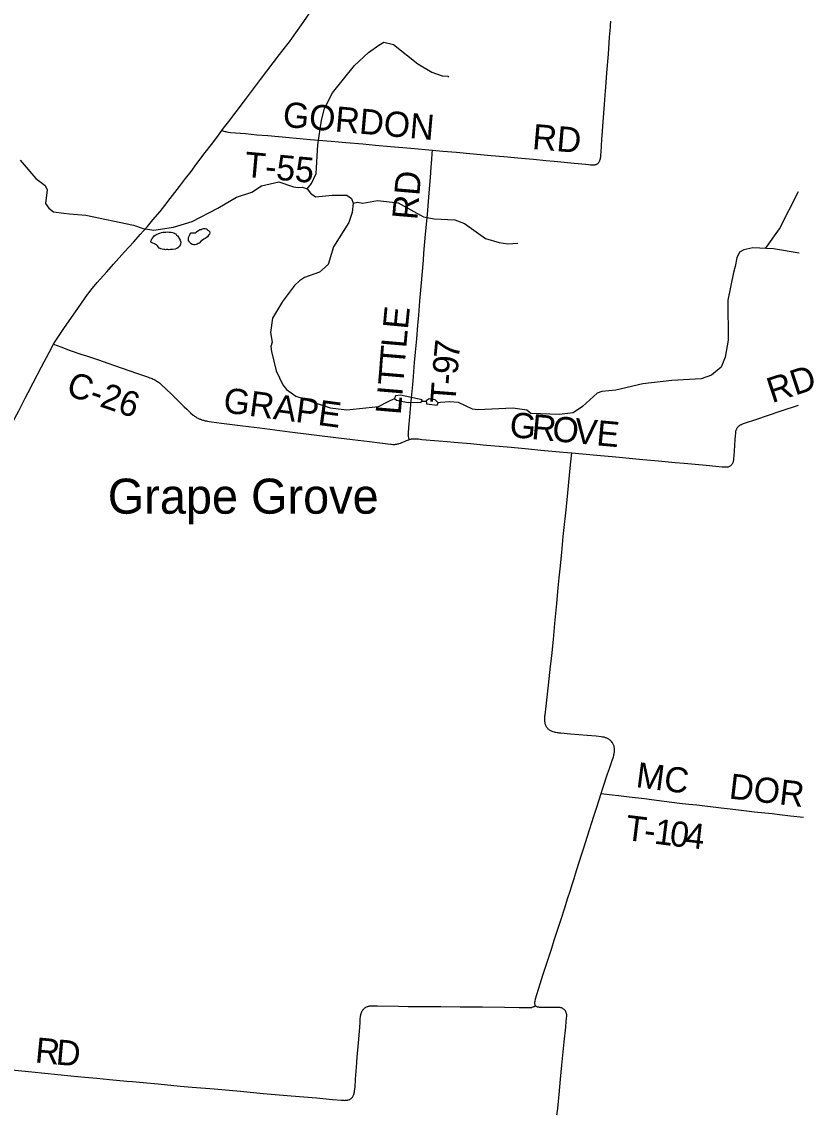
# Model space of a CAD drawing. Extents: x -49 to -8.2, y 9.4 to 23.5.
# Drawn here: x -11.348 to -10.474, y 13.902 to 15.133 of the extents above; entities that cross this region are included whole.
import ezdxf

# ---------------------------------------------------------------- set-up
doc = ezdxf.new("R2010")
doc.units = 0
for name, color, linetype in [('GM_X_County_Road', 7, 'Continuous'), ('GM_X_County_Road_Text', 7, 'Continuous'), ('GM_X_Minor_Lake', 7, 'Continuous'), ('GM_X_Minor_River', 7, 'Continuous'), ('GM_X_Township_Road', 7, 'Continuous'), ('GM_X_Township_Road_Text', 7, 'Continuous'), ('GM_X_Unincorporated_Text', 7, 'Continuous')]:
    doc.layers.add(name, color=color, linetype=linetype)

msp = doc.modelspace()

# ---------------------------------------------------------------- linework, layer by layer
at = {"layer": 'GM_X_County_Road'}
for points in [[(-11.1222, 15.0108), (-11.1202, 15.0134), (-11.1142, 15.0212), (-11.1059, 15.0321), (-11.0956, 15.0458), (-11.0855, 15.0592), (-11.0786, 15.0683), (-11.0571, 15.0965), (-11.0504, 15.1051), (-11.046, 15.111), (-11.0407, 15.1183), (-11.0307, 15.1325), (-11.0199, 15.1481)], [(-11.3117, 14.77), (-11.31, 14.773), (-11.3091, 14.7743), (-11.3084, 14.7755), (-11.3062, 14.7787), (-11.2994, 14.7887), (-11.2869, 14.8065), (-11.2802, 14.8162), (-11.2734, 14.8259), (-11.2716, 14.8285), (-11.2697, 14.8309), (-11.2628, 14.8394), (-11.2594, 14.8434), (-11.2519, 14.8517), (-11.2442, 14.8602), (-11.2317, 14.874), (-11.2213, 14.8856), (-11.2141, 14.8937), (-11.2061, 14.9028), (-11.1998, 14.9101), (-11.1918, 14.9196), (-11.1864, 14.9263), (-11.1803, 14.9342), (-11.1699, 14.9478), (-11.163, 14.9569), (-11.1569, 14.9647), (-11.1502, 14.9737), (-11.1408, 14.9861), (-11.1339, 14.9953), (-11.1279, 15.0032), (-11.1222, 15.0108)], [(-11.375, 14.6486), (-11.3704, 14.6576), (-11.3658, 14.6666), (-11.3576, 14.6824), (-11.351, 14.6951), (-11.3483, 14.7003), (-11.3437, 14.7091), (-11.3403, 14.7157), (-11.3347, 14.7265), (-11.3253, 14.7444), (-11.3168, 14.7606), (-11.3117, 14.77)], [(-11.3117, 14.77), (-11.3035, 14.7669), (-11.293, 14.7631), (-11.281, 14.7589), (-11.2748, 14.7569), (-11.2613, 14.7523), (-11.2507, 14.7487), (-11.2357, 14.7435), (-11.2172, 14.7371), (-11.2058, 14.7331), (-11.2032, 14.7322), (-11.2008, 14.7312), (-11.1997, 14.7308), (-11.1986, 14.7302), (-11.1975, 14.7297), (-11.1964, 14.7291), (-11.1953, 14.7284), (-11.1943, 14.7278), (-11.1935, 14.7272), (-11.1924, 14.7264), (-11.1906, 14.7248), (-11.1846, 14.7191), (-11.1794, 14.7141), (-11.169, 14.7039), (-11.1645, 14.6996), (-11.1618, 14.697), (-11.1574, 14.6927), (-11.1545, 14.6902), (-11.1538, 14.6896), (-11.153, 14.6891), (-11.1523, 14.6886), (-11.1515, 14.688), (-11.1507, 14.6875), (-11.1499, 14.6871), (-11.1491, 14.6867), (-11.1483, 14.6863), (-11.1476, 14.6859), (-11.147, 14.6857), (-11.1463, 14.6854), (-11.1456, 14.6851), (-11.1446, 14.6848), (-11.1436, 14.6845), (-11.143, 14.6843), (-11.142, 14.6841), (-11.1409, 14.6838), (-11.1393, 14.6835), (-11.1382, 14.6833), (-11.1364, 14.683), (-11.1339, 14.6826), (-11.1225, 14.6812), (-11.0987, 14.6781), (-11.0793, 14.6756), (-11.0454, 14.6713), (-11.0183, 14.6679), (-10.9909, 14.6646), (-10.9749, 14.6625), (-10.9556, 14.6602), (-10.9442, 14.6588), (-10.9323, 14.6573), (-10.9309, 14.6572), (-10.9296, 14.657), (-10.9285, 14.6571), (-10.9274, 14.6571), (-10.9264, 14.6572), (-10.9255, 14.6573), (-10.9249, 14.6574), (-10.9241, 14.6576), (-10.9231, 14.6578), (-10.9222, 14.6581), (-10.921, 14.6585), (-10.9193, 14.6591), (-10.9164, 14.6604), (-10.9142, 14.6614), (-10.9128, 14.6619), (-10.9116, 14.6624), (-10.9112, 14.6625)], [(-10.7277, 14.6475), (-10.6998, 14.6449), (-10.6782, 14.643), (-10.6596, 14.6412), (-10.6479, 14.6401), (-10.6303, 14.6384), (-10.6114, 14.6368), (-10.6012, 14.6359), (-10.5764, 14.6337), (-10.5584, 14.6319), (-10.5566, 14.6318), (-10.5553, 14.6317), (-10.5546, 14.6317), (-10.5537, 14.6317), (-10.5528, 14.6318), (-10.552, 14.6319), (-10.5513, 14.632), (-10.5506, 14.6323), (-10.5499, 14.6325), (-10.5494, 14.6328), (-10.5488, 14.6332), (-10.5483, 14.6336), (-10.5479, 14.6341), (-10.5474, 14.6346), (-10.547, 14.6351), (-10.5466, 14.6356), (-10.5464, 14.6361), (-10.5461, 14.6367), (-10.5459, 14.6372), (-10.5457, 14.6379), (-10.5456, 14.6386), (-10.5454, 14.6394), (-10.5452, 14.6414), (-10.545, 14.6439), (-10.5442, 14.6557), (-10.5436, 14.6625), (-10.5433, 14.6668), (-10.5431, 14.6699), (-10.543, 14.6706), (-10.5429, 14.6714), (-10.5428, 14.6721), (-10.5425, 14.6731), (-10.5423, 14.6738), (-10.542, 14.6744), (-10.5417, 14.675), (-10.5414, 14.6756), (-10.5411, 14.6761), (-10.5408, 14.6766), (-10.5404, 14.677), (-10.5398, 14.6776), (-10.5392, 14.6781), (-10.5388, 14.6785), (-10.5383, 14.6788), (-10.5377, 14.6791), (-10.5371, 14.6795), (-10.5364, 14.6797), (-10.5355, 14.6801), (-10.5334, 14.6809), (-10.5287, 14.6825), (-10.5239, 14.6841), (-10.5183, 14.6859), (-10.5086, 14.6892), (-10.4919, 14.6948), (-10.4724, 14.7013)], [(-10.9112, 14.6625), (-10.9107, 14.6627), (-10.91, 14.6629), (-10.9093, 14.663), (-10.9086, 14.6632), (-10.908, 14.6633), (-10.9073, 14.6634), (-10.9064, 14.6634), (-10.9055, 14.6635), (-10.9045, 14.6634), (-10.9029, 14.6634), (-10.9007, 14.6632), (-10.8968, 14.6628), (-10.8776, 14.6611), (-10.8684, 14.6602), (-10.8603, 14.6595), (-10.8418, 14.658), (-10.8241, 14.6564), (-10.8096, 14.6551), (-10.796, 14.6538), (-10.7765, 14.652), (-10.7629, 14.6507), (-10.7374, 14.6484), (-10.7277, 14.6475)], [(-11.3627, 13.9524), (-11.3361, 13.9499), (-11.2922, 13.9455), (-11.2764, 13.944), (-11.2631, 13.9428), (-11.2489, 13.9414), (-11.2294, 13.9395), (-11.2229, 13.9389), (-11.2109, 13.9378), (-11.1938, 13.9362), (-11.169, 13.9339), (-11.1555, 13.9327), (-11.131, 13.9307), (-11.101, 13.928), (-11.0756, 13.9256), (-11.044, 13.923), (-11.0156, 13.9206), (-10.9976, 13.9189), (-10.9874, 13.918), (-10.9846, 13.9178), (-10.9837, 13.9177), (-10.9827, 13.9178), (-10.9819, 13.9178), (-10.9812, 13.9179), (-10.9806, 13.918), (-10.9799, 13.9182), (-10.9793, 13.9184), (-10.9785, 13.9187), (-10.978, 13.9189), (-10.9771, 13.9194), (-10.9764, 13.92), (-10.9757, 13.9206), (-10.9753, 13.921), (-10.975, 13.9214), (-10.9746, 13.922), (-10.9741, 13.9228), (-10.9737, 13.9237), (-10.9734, 13.9245), (-10.9731, 13.9254), (-10.9729, 13.9263), (-10.9727, 13.9274), (-10.9725, 13.9285), (-10.9721, 13.9328), (-10.9714, 13.9418), (-10.9704, 13.9551), (-10.9695, 13.9666), (-10.9682, 13.9827), (-10.9672, 13.9957), (-10.9668, 14.0004), (-10.9664, 14.0056), (-10.9663, 14.0075), (-10.9662, 14.01), (-10.966, 14.0116), (-10.9659, 14.0122), (-10.9658, 14.0129), (-10.9656, 14.0137), (-10.9654, 14.0147), (-10.9652, 14.0155), (-10.965, 14.0161), (-10.9648, 14.0167), (-10.9646, 14.0174), (-10.9643, 14.018), (-10.964, 14.0186), (-10.9636, 14.0192), (-10.9632, 14.0198), (-10.9627, 14.0203), (-10.9623, 14.0209), (-10.9616, 14.0215), (-10.961, 14.0219), (-10.9604, 14.0224), (-10.9598, 14.0227), (-10.959, 14.0231), (-10.9582, 14.0234), (-10.9577, 14.0236), (-10.9569, 14.0239), (-10.9562, 14.024), (-10.9553, 14.0242), (-10.9545, 14.0243), (-10.9535, 14.0243), (-10.9523, 14.0244), (-10.9467, 14.0243), (-10.9231, 14.0238), (-10.9122, 14.0237), (-10.8905, 14.0236), (-10.8753, 14.0234), (-10.8535, 14.0233), (-10.8283, 14.023), (-10.8035, 14.0227), (-10.7873, 14.0224), (-10.7786, 14.0224), (-10.7755, 14.0224), (-10.7746, 14.0225), (-10.7737, 14.0225), (-10.773, 14.0226), (-10.7724, 14.0228), (-10.7719, 14.023), (-10.7712, 14.0232), (-10.7706, 14.0234), (-10.77, 14.0237), (-10.7693, 14.024), (-10.7686, 14.0244)]]:
    msp.add_lwpolyline(points, dxfattribs=at)
at = {"layer": 'GM_X_Minor_Lake'}
for points in [[(-11.1571, 14.8953), (-11.1571, 14.8955), (-11.1554, 14.8957), (-11.1542, 14.8955), (-11.1533, 14.8956), (-11.1518, 14.8954), (-11.1506, 14.8966), (-11.1481, 14.8986), (-11.1468, 14.8992), (-11.1455, 14.8995), (-11.1443, 14.8999), (-11.143, 14.9003), (-11.1415, 14.9003), (-11.1405, 14.9004), (-11.1392, 14.9), (-11.1386, 14.8991), (-11.1373, 14.8981), (-11.1362, 14.897), (-11.1358, 14.8954), (-11.136, 14.8941), (-11.1372, 14.8928), (-11.1385, 14.8911), (-11.1399, 14.8898), (-11.141, 14.8892), (-11.1424, 14.8885), (-11.1441, 14.8874), (-11.145, 14.887), (-11.1479, 14.884), (-11.1489, 14.8834), (-11.1498, 14.8827), (-11.151, 14.8823), (-11.1527, 14.882), (-11.1536, 14.882), (-11.1546, 14.8824), (-11.1555, 14.8824), (-11.1566, 14.8833), (-11.1582, 14.8847), (-11.1585, 14.8856), (-11.1596, 14.887), (-11.1598, 14.8885), (-11.1596, 14.8902), (-11.1594, 14.8912), (-11.1588, 14.8927), (-11.1584, 14.8936), (-11.1571, 14.8953)], [(-11.2022, 14.8852), (-11.2023, 14.886), (-11.2016, 14.8875), (-11.201, 14.8888), (-11.2004, 14.8897), (-11.1991, 14.891), (-11.1983, 14.8922), (-11.1964, 14.8933), (-11.1949, 14.894), (-11.1933, 14.895), (-11.192, 14.8953), (-11.1903, 14.8959), (-11.1886, 14.8962), (-11.1872, 14.8962), (-11.1861, 14.8962), (-11.1852, 14.8964), (-11.1829, 14.8966), (-11.1814, 14.8965), (-11.1802, 14.8965), (-11.1793, 14.8963), (-11.1778, 14.8959), (-11.1764, 14.8955), (-11.1753, 14.895), (-11.174, 14.8944), (-11.1732, 14.893), (-11.1721, 14.8921), (-11.1706, 14.8903), (-11.1701, 14.8892), (-11.1691, 14.8873), (-11.1688, 14.8863), (-11.1682, 14.885), (-11.1686, 14.8829), (-11.1692, 14.8818), (-11.1703, 14.8801), (-11.1719, 14.8788), (-11.173, 14.878), (-11.1749, 14.8773), (-11.1776, 14.8767), (-11.1787, 14.8766), (-11.1802, 14.8766), (-11.1818, 14.8764), (-11.1831, 14.8766), (-11.1844, 14.8766), (-11.1856, 14.8765), (-11.1865, 14.8767), (-11.1876, 14.8767), (-11.1893, 14.8773), (-11.1909, 14.8775), (-11.1918, 14.8779), (-11.1929, 14.8781), (-11.1948, 14.8809), (-11.1959, 14.8821), (-11.2022, 14.8852)], [(-10.8978, 14.7039), (-10.8966, 14.7075), (-10.921, 14.7125), (-10.9265, 14.7117), (-10.9277, 14.709), (-10.9254, 14.7071), (-10.9124, 14.7044)], [(-10.8978, 14.7039), (-10.9124, 14.7044)], [(-10.8797, 14.7015), (-10.8785, 14.7038), (-10.8819, 14.7074), (-10.8885, 14.7083), (-10.8921, 14.7061), (-10.8916, 14.7027)], [(-10.8916, 14.7027), (-10.8797, 14.7015)]]:
    msp.add_lwpolyline(points, dxfattribs=at)
at = {"layer": 'GM_X_Minor_River'}
for points in [[(-11.0262, 14.9452), (-11.021, 14.951), (-11.016, 14.9623), (-11.0141, 14.9949), (-11.0097, 15.0227), (-11.0066, 15.0358), (-10.9975, 15.0535), (-10.9726, 15.084), (-10.957, 15.0989), (-10.9454, 15.1072), (-10.9397, 15.1103), (-10.9287, 15.108), (-10.9015, 15.0861), (-10.8855, 15.0765), (-10.874, 15.0724), (-10.8674, 15.0723), (-10.8669, 15.0712)], [(-11.3495, 14.9776), (-11.3316, 14.9569), (-11.3212, 14.9491), (-11.319, 14.944), (-11.3208, 14.9288), (-11.3173, 14.9232), (-11.3118, 14.9191), (-11.3001, 14.9176), (-11.2937, 14.9171), (-11.2755, 14.9156), (-11.2219, 14.9042), (-11.2108, 14.9006), (-11.1989, 14.8984), (-11.1767, 14.902), (-11.1555, 14.9085), (-11.1266, 14.9233), (-11.1058, 14.9356), (-11.0884, 14.9414), (-11.0773, 14.9484), (-11.0581, 14.953), (-11.0413, 14.9474), (-11.0362, 14.9467), (-11.0311, 14.947), (-11.0262, 14.9452), (-11.0223, 14.9402), (-11.0165, 14.9363), (-10.9977, 14.9382), (-10.9814, 14.9379), (-10.9762, 14.9344), (-10.9742, 14.929), (-10.9753, 14.9184), (-10.9789, 14.9071), (-10.9965, 14.8797), (-11.0025, 14.8599), (-11.0123, 14.8513), (-11.0289, 14.8454), (-11.0347, 14.8413), (-11.0403, 14.8363), (-11.0538, 14.8183), (-11.0652, 14.7995), (-11.0672, 14.7832), (-11.0656, 14.7725), (-11.0671, 14.7676), (-11.0662, 14.7619), (-11.0609, 14.7402)], [(-10.5097, 14.8779), (-10.4936, 14.9001), (-10.4722, 14.942)], [(-10.9742, 14.929), (-10.9692, 14.9301), (-10.9634, 14.929), (-10.9467, 14.9319), (-10.9234, 14.9292), (-10.8949, 14.9135), (-10.8828, 14.9112), (-10.8597, 14.9102), (-10.8488, 14.906), (-10.8252, 14.8893), (-10.8097, 14.8848), (-10.7999, 14.8833), (-10.7887, 14.8838)], [(-10.4715, 14.8727), (-10.5004, 14.8774), (-10.5239, 14.8786), (-10.5338, 14.8763), (-10.5388, 14.8736), (-10.5419, 14.8675), (-10.5436, 14.8575), (-10.5456, 14.8509), (-10.5521, 14.8195), (-10.5515, 14.7747), (-10.5549, 14.7555), (-10.5595, 14.7442), (-10.5704, 14.7351), (-10.5822, 14.731), (-10.6152, 14.7293), (-10.6477, 14.7252), (-10.6782, 14.7183), (-10.6941, 14.7167), (-10.6994, 14.7149), (-10.7156, 14.7), (-10.7264, 14.6928), (-10.7416, 14.6908), (-10.7738, 14.6918), (-10.7786, 14.6955), (-10.7941, 14.6978), (-10.8336, 14.6959), (-10.8398, 14.6968), (-10.8554, 14.7043), (-10.8658, 14.7052), (-10.8757, 14.7043), (-10.8786, 14.7038)], [(-11.0609, 14.7402), (-11.0536, 14.7243), (-11.0494, 14.7189), (-11.0389, 14.7113), (-11.0067, 14.7006), (-11.0001, 14.6984), (-10.9812, 14.696), (-10.9457, 14.6997), (-10.9348, 14.7056), (-10.9277, 14.709)], [(-10.8972, 14.706), (-10.8921, 14.7059)]]:
    msp.add_lwpolyline(points, dxfattribs=at)
at = {"layer": 'GM_X_Township_Road'}
for points in [[(-10.8847, 14.9889), (-10.8731, 14.9878), (-10.8577, 14.9864), (-10.8429, 14.9851), (-10.8186, 14.9828), (-10.8045, 14.9815), (-10.7844, 14.9797), (-10.7709, 14.9785), (-10.7572, 14.9772), (-10.7477, 14.9763), (-10.7251, 14.9742), (-10.7208, 14.9738), (-10.7164, 14.9733), (-10.7124, 14.9728), (-10.7089, 14.9725), (-10.7067, 14.9723), (-10.7047, 14.9721), (-10.7037, 14.9722), (-10.7029, 14.9722), (-10.7022, 14.9723), (-10.7017, 14.9723), (-10.7011, 14.9725), (-10.7005, 14.9727), (-10.6998, 14.9729), (-10.6992, 14.9732), (-10.6988, 14.9735), (-10.6984, 14.9738), (-10.6979, 14.9743), (-10.6975, 14.9748), (-10.6972, 14.9752), (-10.6968, 14.9757), (-10.6966, 14.9762), (-10.6963, 14.9767), (-10.6961, 14.9774), (-10.6958, 14.9784), (-10.6956, 14.9794), (-10.6954, 14.9802), (-10.6952, 14.9814), (-10.6951, 14.9825), (-10.695, 14.9839), (-10.6948, 14.9861), (-10.6938, 15.0013), (-10.6935, 15.0053), (-10.6923, 15.0208), (-10.6908, 15.0404), (-10.6901, 15.0508), (-10.6894, 15.0598), (-10.6882, 15.0759), (-10.6866, 15.097), (-10.6852, 15.1162), (-10.6844, 15.1274), (-10.6841, 15.1305), (-10.6839, 15.1332), (-10.6839, 15.134)], [(-11.1222, 15.0108), (-11.1199, 15.0101), (-11.1188, 15.0098), (-11.1178, 15.0096), (-11.1165, 15.0093), (-11.1152, 15.0091), (-11.1126, 15.0088), (-11.0956, 15.0074), (-11.0826, 15.0062), (-11.0705, 15.0052), (-11.0464, 15.003), (-11.0227, 15.0009), (-10.9989, 14.9988), (-10.9825, 14.9974), (-10.9633, 14.9957), (-10.949, 14.9945), (-10.932, 14.993), (-10.9092, 14.9911), (-10.8847, 14.9889)], [(-10.9112, 14.6625), (-10.9116, 14.6644), (-10.9119, 14.6661), (-10.912, 14.6669), (-10.9121, 14.6676), (-10.912, 14.6687), (-10.9119, 14.6697), (-10.9113, 14.6762), (-10.9102, 14.6881), (-10.9091, 14.7016), (-10.908, 14.7135), (-10.907, 14.7245), (-10.9062, 14.7337), (-10.9049, 14.7495), (-10.9039, 14.761), (-10.9026, 14.7761), (-10.9013, 14.791), (-10.9003, 14.8027), (-10.899, 14.8185), (-10.8976, 14.8349), (-10.8951, 14.8649), (-10.8944, 14.8725), (-10.8926, 14.8941), (-10.8906, 14.9163), (-10.8886, 14.9407), (-10.8872, 14.9581), (-10.8862, 14.9697), (-10.8855, 14.9784), (-10.885, 14.9849), (-10.8847, 14.9889)], [(-10.6947, 14.2638), (-10.6928, 14.2697), (-10.6875, 14.2859), (-10.6855, 14.2918), (-10.6823, 14.3009), (-10.681, 14.3051), (-10.6806, 14.3064), (-10.6803, 14.3075), (-10.6801, 14.3087), (-10.6799, 14.3094), (-10.6798, 14.3102), (-10.6797, 14.3115), (-10.6796, 14.3121), (-10.6797, 14.3131), (-10.6797, 14.3139), (-10.6798, 14.3147), (-10.6799, 14.3153), (-10.68, 14.3161), (-10.6802, 14.3169), (-10.6805, 14.3176), (-10.6809, 14.3186), (-10.6811, 14.3193), (-10.6815, 14.3201), (-10.6819, 14.3207), (-10.6823, 14.3212), (-10.683, 14.3221), (-10.6837, 14.3228), (-10.6842, 14.3232), (-10.6847, 14.3237), (-10.6852, 14.324), (-10.6857, 14.3244), (-10.6862, 14.3247), (-10.687, 14.3252), (-10.6877, 14.3256), (-10.6884, 14.3259), (-10.6891, 14.3262), (-10.6898, 14.3264), (-10.6907, 14.3267), (-10.6915, 14.327), (-10.6923, 14.3271), (-10.6934, 14.3273), (-10.6948, 14.3275), (-10.7005, 14.3281), (-10.7104, 14.3289), (-10.7293, 14.3305), (-10.7401, 14.3315), (-10.7419, 14.3317), (-10.743, 14.3319), (-10.7442, 14.332), (-10.7457, 14.3323), (-10.7466, 14.3324), (-10.7475, 14.3327), (-10.7488, 14.3331), (-10.7498, 14.3335), (-10.7508, 14.3339), (-10.7515, 14.3343), (-10.7522, 14.3347), (-10.7528, 14.3351), (-10.7536, 14.3357), (-10.7543, 14.3363), (-10.7549, 14.3369), (-10.7553, 14.3374), (-10.7558, 14.338), (-10.7563, 14.3386), (-10.7567, 14.3395), (-10.7571, 14.3403), (-10.7574, 14.3409), (-10.7576, 14.3414), (-10.7578, 14.3421), (-10.7579, 14.3429), (-10.758, 14.3436), (-10.7582, 14.3446), (-10.7582, 14.3454), (-10.7583, 14.3464), (-10.7583, 14.3473), (-10.7583, 14.3485), (-10.7582, 14.3502), (-10.7581, 14.3512), (-10.758, 14.3522), (-10.7568, 14.3621), (-10.7553, 14.3757), (-10.7541, 14.3859), (-10.7517, 14.4072), (-10.7504, 14.4189), (-10.7486, 14.4372), (-10.747, 14.4551), (-10.7448, 14.4777), (-10.7431, 14.4956), (-10.7421, 14.5067), (-10.7411, 14.5169), (-10.7392, 14.5352), (-10.7374, 14.5534), (-10.7365, 14.5633), (-10.7347, 14.58), (-10.7328, 14.5982), (-10.73, 14.6267), (-10.7288, 14.6376), (-10.7277, 14.6475)], [(-10.7686, 14.0244), (-10.7689, 14.0248), (-10.7691, 14.0252), (-10.7692, 14.0256), (-10.7693, 14.0261), (-10.7694, 14.0265), (-10.7694, 14.0272), (-10.7694, 14.0278), (-10.7694, 14.0282), (-10.7693, 14.0288), (-10.7692, 14.0293), (-10.7686, 14.032), (-10.7671, 14.0371), (-10.7633, 14.0492), (-10.7603, 14.0587), (-10.7549, 14.0756), (-10.7505, 14.0892), (-10.7476, 14.0984), (-10.7439, 14.1096), (-10.7399, 14.1221), (-10.7358, 14.1348), (-10.7326, 14.1449), (-10.7294, 14.1546), (-10.7273, 14.161), (-10.7252, 14.1678), (-10.7224, 14.1767), (-10.7164, 14.1956), (-10.7146, 14.2012), (-10.71, 14.2154), (-10.7029, 14.2379), (-10.7, 14.2471), (-10.697, 14.2566), (-10.6947, 14.2638)], [(-10.6947, 14.2638), (-10.6824, 14.2623), (-10.6752, 14.2615), (-10.6633, 14.26), (-10.6458, 14.2578), (-10.638, 14.2569), (-10.6239, 14.2551), (-10.6066, 14.2529), (-10.5961, 14.2517), (-10.5869, 14.2507), (-10.5779, 14.2497), (-10.5684, 14.2485), (-10.5597, 14.2476), (-10.5495, 14.2464), (-10.54, 14.2453), (-10.5308, 14.2441), (-10.5221, 14.2431), (-10.5104, 14.2418), (-10.5021, 14.2409), (-10.4937, 14.2399), (-10.4814, 14.2384), (-10.4669, 14.2368)], [(-10.7447, 13.9015), (-10.7445, 13.9024), (-10.7443, 13.9033), (-10.7442, 13.9042), (-10.7439, 13.9061), (-10.7436, 13.9086), (-10.7428, 13.9169), (-10.7421, 13.9243), (-10.7406, 13.9417), (-10.739, 13.9574), (-10.7365, 13.9837), (-10.7347, 14.0004), (-10.7341, 14.0072), (-10.7338, 14.0104), (-10.7336, 14.0125), (-10.7336, 14.0132), (-10.7336, 14.0138), (-10.7336, 14.0144), (-10.7337, 14.015), (-10.7339, 14.0158), (-10.734, 14.0164), (-10.7342, 14.0169), (-10.7344, 14.0174), (-10.7346, 14.0179), (-10.735, 14.0185), (-10.7353, 14.0189), (-10.7356, 14.0193), (-10.7359, 14.0197), (-10.7363, 14.02), (-10.737, 14.0205), (-10.7375, 14.0209), (-10.7381, 14.0213), (-10.7386, 14.0215), (-10.7394, 14.0219), (-10.7398, 14.022), (-10.7403, 14.0222), (-10.7408, 14.0223), (-10.7413, 14.0223), (-10.7421, 14.0224), (-10.7438, 14.0225), (-10.7466, 14.0225), (-10.7531, 14.0225), (-10.7587, 14.0225), (-10.7623, 14.0225), (-10.7642, 14.0226), (-10.765, 14.0227), (-10.7657, 14.0228), (-10.7663, 14.0229), (-10.7667, 14.023), (-10.7672, 14.0232), (-10.7676, 14.0234), (-10.768, 14.0237), (-10.7683, 14.024), (-10.7686, 14.0244)]]:
    msp.add_lwpolyline(points, dxfattribs=at)

# ---------------------------------------------------------------- texts
at = {"layer": 'GM_X_County_Road_Text'}
for s, height, rotation, p in [('C-26', 0.02841, 341.1395, (-11.2989, 14.7132)), ('RD', 0.02841, 18.1285, (-10.5023, 14.7035)), ('GRAPE', 0.02841, 352.3953, (-11.1216, 14.6934)), ('G', 0.0284, 354.5239, (-10.7988, 14.6656)), ('R', 0.0284, 354.5236, (-10.774, 14.6632)), ('O', 0.0284, 354.5203, (-10.7507, 14.661)), ('V', 0.0284, 354.524, (-10.7258, 14.6586)), ('E', 0.0284, 354.7342, (-10.7008, 14.6562)), ('R', 0.0284, 354.4059, (-11.3334, 13.9606)), ('D', 0.0284, 354.891, (-11.3099, 13.9583))]:
    msp.add_text(s, height=height, rotation=rotation, dxfattribs=at).set_placement(p)
at = {"layer": 'GM_X_Township_Road_Text'}
for s, height, rotation, p in [('GORDON', 0.02841, 354.9064, (-11.0543, 15.0152)), ('RD', 0.02841, 355.0788, (-10.7731, 14.9901)), ('T-55', 0.02841, 354.774, (-11.0974, 14.9588)), ('RD', 0.02841, 85.0823, (-10.902, 14.9095)), ('E', 0.0284, 84.4843, (-10.9126, 14.7861)), ('L', 0.0284, 85.1687, (-10.9144, 14.7651)), ('7', 0.0284, 84.4598, (-10.8552, 14.7525)), ('T', 0.0284, 85.1815, (-10.9162, 14.7439)), ('9', 0.0284, 85.379, (-10.8566, 14.7352)), ('T', 0.0284, 85.1815, (-10.9179, 14.7227)), ('T', 0.0284, 85.6631, (-10.8591, 14.7024)), ('-', 0.0284, 85.6007, (-10.8575, 14.7236)), ('I', 0.0284, 85.1849, (-10.9189, 14.7111)), ('L', 0.0284, 85.1815, (-10.9207, 14.6899)), ('MC', 0.02841, 352.6086, (-10.6565, 14.2709)), ('DORMAN', 0.02841, 353.2801, (-10.5515, 14.2581)), ('T', 0.0284, 352.7596, (-10.6686, 14.2114)), ('1', 0.0284, 352.8072, (-10.6359, 14.2072)), ('0', 0.0284, 352.9646, (-10.6185, 14.205)), ('-', 0.0284, 352.7675, (-10.6475, 14.2087)), ('4', 0.0284, 353.6573, (-10.6008, 14.2029))]:
    msp.add_text(s, height=height, rotation=rotation, dxfattribs=at).set_placement(p)
at = {"layer": 'GM_X_Unincorporated_Text'}
msp.add_text('Grape Grove', height=0.039489, rotation=0, dxfattribs=at).set_placement((-11.2507, 14.579))

doc.saveas('drawing.dxf')
